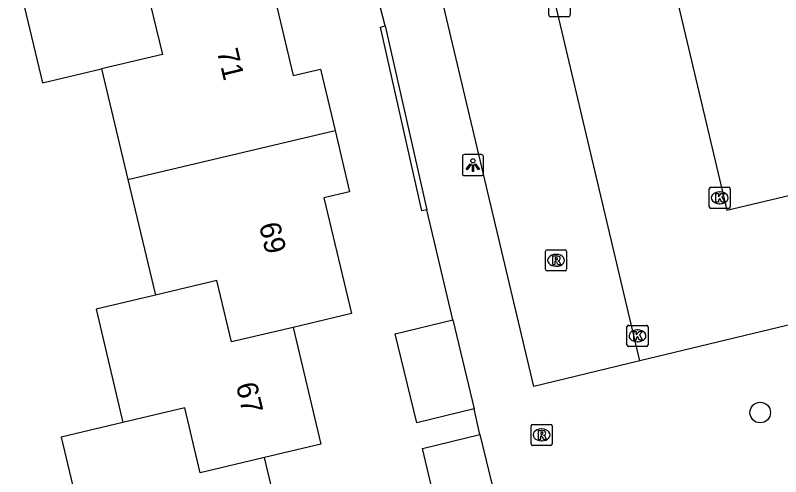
# Model space of a CAD drawing. Extents: x 158038 to 159242, y 380133 to 381214.
# Drawn here: x 158480.32 to 158516.63, y 380471.82 to 380493.72 of the extents above; entities that cross this region are included whole.
import ezdxf

# ---------------------------------------------------------------- set-up
doc = ezdxf.new("R2010")
doc.units = 0
for name, color, linetype in [('IMGEO_Boom', 7, 'Continuous'), ('IMGEO_Kolk', 7, 'Continuous'), ('IMGEO_Lichtpunt', 7, 'Continuous'), ('IMGEO_Muur', 7, 'Continuous'), ('IMGEO_Pand', 7, 'Continuous'), ('IMGEO_Pand_nummerreeks', 7, 'Continuous'), ('IMGEO_Rijbaan_lokaal_open', 7, 'Continuous'), ('IMGEO_Rioolput', 7, 'Continuous'), ('IMGEO_Voetpad_open', 7, 'Continuous')]:
    doc.layers.add(name, color=color, linetype=linetype)

msp = doc.modelspace()

# ---------------------------------------------------------------- linework, layer by layer
at = {"layer": 'IMGEO_Boom'}
msp.add_circle((158515.663, 380474.868), 0.489, dxfattribs=at)
at = {"layer": 'IMGEO_Kolk'}
for p, q in [((158505.637, 380493.724), (158505.637, 380494.576)), ((158506.638, 380494.576), (158506.638, 380493.724)), ((158506.564, 380493.65), (158505.712, 380493.65)), ((158513.242, 380484.633), (158513.242, 380485.485)), ((158513.317, 380485.559), (158514.169, 380485.559)), ((158513.73, 380485.339), (158513.755, 380485.339)), ((158514.243, 380485.485), (158514.243, 380484.633)), ((158514.169, 380484.559), (158513.317, 380484.559)), ((158513.753, 380484.779), (158513.728, 380484.779)), ((158509.34, 380478.081), (158509.34, 380478.933)), ((158509.415, 380479.007), (158510.267, 380479.007)), ((158509.828, 380478.787), (158509.853, 380478.787)), ((158510.341, 380478.933), (158510.341, 380478.081)), ((158510.267, 380478.007), (158509.415, 380478.007)), ((158509.851, 380478.227), (158509.826, 380478.227))]:
    msp.add_line(p, q, dxfattribs=at)
for points in [[(158505.637, 380493.724), (158505.637, 380494.576)], [(158506.638, 380494.576), (158506.638, 380493.724)], [(158506.564, 380493.65), (158505.712, 380493.65)], [(158513.242, 380484.633), (158513.242, 380485.485)], [(158513.317, 380485.559), (158514.169, 380485.559)], [(158513.563, 380485.259), (158513.686, 380485.259), (158513.686, 380485.108), (158513.816, 380485.259), (158513.98, 380485.259), (158513.834, 380485.108), (158513.987, 380484.859), (158513.835, 380484.859), (158513.75, 380485.023), (158513.686, 380484.956), (158513.686, 380484.859), (158513.563, 380484.859), (158513.563, 380485.259)], [(158514.243, 380485.485), (158514.243, 380484.633)], [(158514.169, 380484.559), (158513.317, 380484.559)], [(158509.34, 380478.081), (158509.34, 380478.933)], [(158509.415, 380479.007), (158510.267, 380479.007)], [(158509.661, 380478.707), (158509.784, 380478.707), (158509.784, 380478.556), (158509.914, 380478.707), (158510.078, 380478.707), (158509.932, 380478.556), (158510.085, 380478.307), (158509.933, 380478.307), (158509.848, 380478.471), (158509.784, 380478.404), (158509.784, 380478.307), (158509.661, 380478.307), (158509.661, 380478.707)], [(158510.341, 380478.933), (158510.341, 380478.081)], [(158510.267, 380478.007), (158509.415, 380478.007)]]:
    msp.add_lwpolyline(points, dxfattribs=at)
for centre, start, end in [((158505.714, 380493.726), 181.552, 268.448), ((158505.714, 380493.726), 181.552, 268.448), ((158506.562, 380493.726), 271.552, 358.448), ((158506.562, 380493.726), 271.552, 358.448), ((158513.319, 380485.483), 91.552, 178.448), ((158513.319, 380485.483), 91.552, 178.448), ((158514.167, 380485.483), 1.552, 88.448), ((158514.167, 380485.483), 1.552, 88.448), ((158513.319, 380484.635), 181.552, 268.448), ((158513.319, 380484.635), 181.552, 268.448), ((158514.167, 380484.635), 271.552, 358.448), ((158514.167, 380484.635), 271.552, 358.448), ((158509.417, 380478.931), 91.552, 178.448), ((158509.417, 380478.931), 91.552, 178.448), ((158510.265, 380478.931), 1.552, 88.448), ((158510.265, 380478.931), 1.552, 88.448), ((158509.417, 380478.083), 181.552, 268.448), ((158509.417, 380478.083), 181.552, 268.448), ((158510.265, 380478.083), 271.552, 358.448), ((158510.265, 380478.083), 271.552, 358.448)]:
    msp.add_arc(centre, 0.0765, start, end, dxfattribs=at)
for centre, major_axis, ratio, start_param, end_param in [((158513.729, 380485.059), (-0.387, 0.002), 0.722429, 4.712389, 7.853982), ((158513.754, 380485.059), (-0.39, 0.002), 0.717154, 1.570796, 4.712389), ((158509.827, 380478.507), (-0.387, 0.002), 0.722429, 4.712389, 7.853982), ((158509.852, 380478.507), (-0.39, 0.002), 0.717154, 1.570796, 4.712389)]:
    msp.add_ellipse(centre, major_axis=major_axis, ratio=ratio, start_param=start_param, end_param=end_param, dxfattribs=at)
at = {"layer": 'IMGEO_Lichtpunt'}
for p, q in [((158502.434, 380487.112), (158501.626, 380487.112)), ((158502.434, 380487.112), (158501.626, 380487.112)), ((158501.532, 380487.017), (158501.532, 380486.21)), ((158501.532, 380487.017), (158501.532, 380486.21)), ((158502.528, 380486.21), (158502.528, 380487.017)), ((158502.528, 380486.21), (158502.528, 380487.017)), ((158501.626, 380486.116), (158502.434, 380486.116)), ((158501.626, 380486.116), (158502.434, 380486.116))]:
    msp.add_line(p, q, dxfattribs=at)
for points in [[(158501.906, 380486.681), (158501.945, 380486.653), (158501.757, 380486.391), (158501.719, 380486.418), (158501.906, 380486.681)], [(158502.008, 380486.633), (158502.055, 380486.633), (158502.055, 380486.311), (158502.008, 380486.311), (158502.008, 380486.633)], [(158502.118, 380486.653), (158502.156, 380486.68), (158502.343, 380486.418), (158502.304, 380486.39), (158502.118, 380486.653)]]:
    msp.add_lwpolyline(points, dxfattribs=at)
msp.add_circle((158502.031, 380486.815), 0.0994, dxfattribs=at)
for centre, start, end in [((158501.626, 380487.017), 90, 180), ((158501.626, 380487.017), 90, 180), ((158502.434, 380487.017), 0, 90), ((158502.434, 380487.017), 0, 90), ((158501.626, 380486.21), 180, 270), ((158501.626, 380486.21), 180, 270), ((158502.434, 380486.21), 270, 0), ((158502.434, 380486.21), 270, 360)]:
    msp.add_arc(centre, 0.0946, start, end, dxfattribs=at)
at = {"layer": 'IMGEO_Muur'}
for points in [[(158499.837, 380484.494), (158499.606, 380484.441), (158497.639, 380493.167), (158497.87, 380493.219)], [(158497.87, 380493.219), (158499.837, 380484.494)]]:
    msp.add_lwpolyline(points, dxfattribs=at)
at = {"layer": 'IMGEO_Pand'}
for points in [[(158489.68, 380495.674), (158492.221, 380496.278), (158493.509, 380490.86), (158494.799, 380491.167), (158495.491, 380488.258)], [(158480.319, 380495.964), (158481.615, 380490.515), (158484.416, 380491.181)], [(158489.68, 380495.674), (158486.565, 380494.94), (158487.296, 380491.866), (158484.416, 380491.181)], [(158484.416, 380491.181), (158485.662, 380485.937)], [(158485.662, 380485.937), (158495.491, 380488.258)], [(158495.491, 380488.258), (158496.183, 380485.349), (158494.961, 380485.059), (158496.267, 380479.564), (158493.502, 380478.907)], [(158485.662, 380485.937), (158486.968, 380480.444)], [(158493.502, 380478.907), (158490.578, 380478.218), (158489.885, 380481.137), (158486.968, 380480.444)], [(158486.968, 380480.444), (158484.148, 380479.774), (158485.426, 380474.398)], [(158502.087, 380475.036), (158499.365, 380474.382), (158498.35, 380478.607), (158501.072, 380479.261)], [(158501.072, 380479.261), (158502.087, 380475.036)], [(158493.502, 380478.907), (158494.821, 380473.36), (158492.142, 380472.726)], [(158492.142, 380472.726), (158489.094, 380472.004), (158488.358, 380475.096), (158485.426, 380474.398)], [(158485.426, 380474.398), (158482.489, 380473.699), (158483.902, 380467.788), (158486.729, 380468.459), (158487.377, 380465.731)], [(158500.592, 380469.158), (158499.645, 380473.156), (158502.365, 380473.819)], [(158502.365, 380473.819), (158503.394, 380469.601)], [(158493.394, 380467.458), (158492.142, 380472.726)]]:
    msp.add_lwpolyline(points, dxfattribs=at)
at = {"layer": 'IMGEO_Rijbaan_lokaal_open'}
for points in [[(158509.959, 380477.328), (158502.303, 380509.746)], [(158508.621, 380507.557), (158514.076, 380484.47), (158518.89, 380485.617)], [(158518.89, 380485.617), (158520.203, 380479.945), (158520.214, 380479.785), (158509.959, 380477.328)]]:
    msp.add_lwpolyline(points, dxfattribs=at)
at = {"layer": 'IMGEO_Rioolput'}
for p, q in [((158505.476, 380481.667), (158505.476, 380482.519)), ((158505.551, 380482.593), (158506.403, 380482.593)), ((158505.964, 380482.373), (158505.989, 380482.373)), ((158506.477, 380482.519), (158506.477, 380481.667)), ((158505.987, 380481.813), (158505.962, 380481.813)), ((158506.403, 380481.593), (158505.551, 380481.593)), ((158504.79, 380473.381), (158504.79, 380474.233)), ((158504.865, 380474.307), (158505.717, 380474.307)), ((158505.278, 380474.087), (158505.303, 380474.087)), ((158505.791, 380474.233), (158505.791, 380473.381)), ((158505.717, 380473.307), (158504.865, 380473.307)), ((158505.301, 380473.527), (158505.276, 380473.527))]:
    msp.add_line(p, q, dxfattribs=at)
for points in [[(158505.476, 380481.667), (158505.476, 380482.519)], [(158505.551, 380482.593), (158506.403, 380482.593)], [(158506.477, 380482.519), (158506.477, 380481.667)], [(158506.065, 380482.291), (158505.813, 380482.293), (158505.813, 380481.893)], [(158505.813, 380481.893), (158505.937, 380481.893), (158505.937, 380482.055), (158505.948, 380482.055)], [(158505.991, 380482.212), (158505.937, 380482.212), (158505.937, 380482.131)], [(158505.937, 380482.131), (158505.989, 380482.131)], [(158505.995, 380482.026), (158506.066, 380481.893), (158506.206, 380481.893), (158506.141, 380482.019)], [(158506.403, 380481.593), (158505.551, 380481.593)], [(158504.79, 380473.381), (158504.79, 380474.233)], [(158504.865, 380474.307), (158505.717, 380474.307)], [(158505.379, 380474.005), (158505.127, 380474.007), (158505.127, 380473.607)], [(158505.791, 380474.233), (158505.791, 380473.381)], [(158505.127, 380473.607), (158505.251, 380473.607), (158505.251, 380473.769), (158505.262, 380473.769)], [(158505.305, 380473.926), (158505.251, 380473.926), (158505.251, 380473.845)], [(158505.251, 380473.845), (158505.303, 380473.845)], [(158505.309, 380473.74), (158505.38, 380473.607), (158505.52, 380473.607), (158505.455, 380473.733)], [(158505.717, 380473.307), (158504.865, 380473.307)]]:
    msp.add_lwpolyline(points, dxfattribs=at)
for centre, radius, start, end in [((158505.553, 380482.517), 0.0765, 91.552, 178.448), ((158505.553, 380482.517), 0.0765, 91.552, 178.448), ((158506.401, 380482.517), 0.0765, 1.552, 88.448), ((158506.401, 380482.517), 0.0765, 1.552, 88.448), ((158505.947, 380482.002), 0.0533, 26.0293, 88.6989), ((158505.973, 380482.32), 0.19, 274.7715, 282.9687), ((158505.997, 380482.116), 0.0964, 77.0061, 93.1865), ((158506.011, 380482.173), 0.0378, 276.6634, 79.6772), ((158506.064, 380482.181), 0.109, 350.3612, 89.416), ((158506.062, 380482.181), 0.112, 277.5842, 350.9817), ((158506.046, 380481.966), 0.108, 29.5134, 73.7905), ((158505.553, 380481.669), 0.0765, 181.552, 268.448), ((158505.553, 380481.669), 0.0765, 181.552, 268.448), ((158506.401, 380481.669), 0.0765, 271.552, 358.448), ((158506.401, 380481.669), 0.0765, 271.552, 358.448), ((158504.867, 380474.231), 0.0765, 91.552, 178.448), ((158504.867, 380474.231), 0.0765, 91.552, 178.448), ((158505.378, 380473.895), 0.109, 350.3612, 89.416), ((158505.715, 380474.231), 0.0765, 1.552, 88.448), ((158505.715, 380474.231), 0.0765, 1.552, 88.448), ((158505.261, 380473.716), 0.0533, 26.0293, 88.6989), ((158505.287, 380474.034), 0.19, 274.7715, 282.9687), ((158505.311, 380473.83), 0.0964, 77.0061, 93.1865), ((158505.325, 380473.887), 0.0378, 276.6634, 79.6772), ((158505.376, 380473.895), 0.112, 277.5842, 350.9817), ((158505.36, 380473.68), 0.108, 29.5134, 73.7905), ((158504.867, 380473.383), 0.0765, 181.552, 268.448), ((158504.867, 380473.383), 0.0765, 181.552, 268.448), ((158505.715, 380473.383), 0.0765, 271.552, 358.448), ((158505.715, 380473.383), 0.0765, 271.552, 358.448)]:
    msp.add_arc(centre, radius, start, end, dxfattribs=at)
for centre, major_axis, ratio, start_param, end_param in [((158505.963, 380482.093), (-0.387, 0.002), 0.722429, 4.712389, 7.853982), ((158505.988, 380482.093), (-0.39, 0.002), 0.717154, 1.570796, 4.712389), ((158505.277, 380473.807), (-0.387, 0.002), 0.722429, 4.712389, 7.853982), ((158505.302, 380473.807), (-0.39, 0.002), 0.717154, 1.570796, 4.712389)]:
    msp.add_ellipse(centre, major_axis=major_axis, ratio=ratio, start_param=start_param, end_param=end_param, dxfattribs=at)
at = {"layer": 'IMGEO_Voetpad_open'}
for points in [[(158509.959, 380477.328), (158504.921, 380476.108), (158497.228, 380508.556)], [(158497.87, 380493.219), (158496.511, 380498.49)], [(158501.072, 380479.261), (158499.837, 380484.494)], [(158502.365, 380473.819), (158502.087, 380475.036)]]:
    msp.add_lwpolyline(points, dxfattribs=at)

# ---------------------------------------------------------------- texts
at = {"layer": 'IMGEO_Pand_nummerreeks'}
for s, rotation, p in [('71', 283.608, (158489.877, 380492.021)), ('69', 283.608, (158491.874, 380483.773)), ('67', 283.3784, (158490.779, 380476.179))]:
    msp.add_text(s, height=1, rotation=rotation, dxfattribs=at).set_placement(p)

doc.saveas('drawing.dxf')
